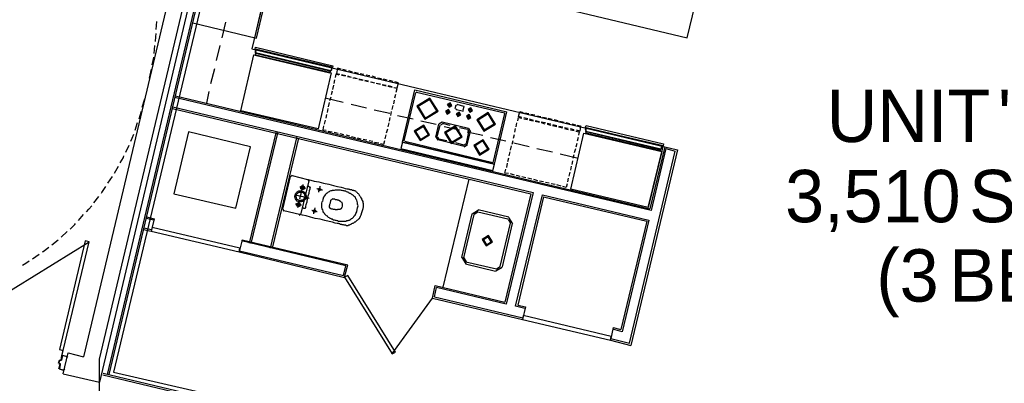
# Model space of a CAD drawing. Header units: feet. Extents: x -79 to 198, y -22 to 181.
# Tile 711 of 982: x 90 to 121, y 127 to 138. Entities that reach past the tile are written whole.
import ezdxf
from ezdxf.enums import TextEntityAlignment as Align

# ---------------------------------------------------------------- set-up
doc = ezdxf.new("R2010")
doc.units = ezdxf.units.FT
for name, color, linetype in [('A-AREA-COMUN', 252, 'CONTINUOUS'), ('A-AREA-UNIDAD', 30, 'CONTINUOUS'), ('A-LINEA', 7, 'CONTINUOUS'), ('A-TEXTO-PDF', 3, 'CONTINUOUS')]:
    doc.layers.add(name, color=color, linetype=linetype)

msp = doc.modelspace()

# ---------------------------------------------------------------- linework, layer by layer
at = {"layer": 'A-AREA-COMUN'}
msp.add_lwpolyline([(92.64, 126.5778), (92.64, 127.5733), (96.768, 144.9422), (90.56, 146.3822), (90.432, 147.5733), (90.72, 148.7289), (87.12, 149.6178), (87.12, 150.5778), (87.76, 153.1733), (87.36, 153.2089), (87.36, 153.9733), (83.648, 153.9733), (83.232, 159.3778), (88.608, 159.7689), (95.328, 159.7689), (101.84, 159.2889), (108.128, 158.3822), (115.968, 156.5689), (123.872, 153.9733)], dxfattribs=at)
at = {"layer": 'A-AREA-UNIDAD'}
msp.add_lwpolyline([(122.848, 148.0889), (115.808, 150.2578), (115.2, 150.2578), (115.168, 150.4178), (111.328, 151.2178), (111.28, 151.3778), (104, 152.7289), (99.072, 153.3689), (92.192, 153.9022), (87.92, 153.9733), (87.92, 152.7289), (87.2, 149.8133), (91.36, 148.8889), (91.52, 148.5333), (92.672, 148.4089), (92.72, 147.2889), (92.512, 146.4889), (94.848, 146.0622), (96.96, 145.4222), (97.088, 143.9822), (93.088, 127.1644), (96.32, 126.4178)], dxfattribs=at)
at = {"layer": 'A-LINEA'}
for p, q in [((96.9333, 145.0044), (92.64, 126.8444)), ((96.9333, 145.0044), (92.64, 126.8444)), ((92.8933, 127.0844), (97.12, 144.8978)), ((97.16, 144.8311), (92.9333, 127.0844)), ((96.1333, 144.5111), (92.1467, 127.6444)), ((96.1333, 144.5111), (92.1467, 127.6444)), ((99.1067, 144.3778), (97.4267, 137.3244)), ((97.52, 137.6711), (98.0933, 140.1244)), ((97.5733, 137.6578), (98.16, 140.0978)), ((94.4267, 137.9244), (94.44, 138.1778)), ((94.4267, 137.9244), (94.44, 138.1778)), ((96.6, 138.1644), (96.48, 137.6711)), ((95.5733, 138.1378), (97.5733, 137.6578)), ((94.36, 137.1778), (94.3867, 137.4311)), ((94.36, 137.1778), (94.3867, 137.4311)), ((96.4267, 137.4311), (96.3067, 136.9511)), ((97.4267, 137.3244), (110.3867, 134.2444)), ((99.88, 136.6178), (97.5467, 137.1778)), ((99.88, 136.6178), (97.5467, 137.1778)), ((97.5467, 137.1378), (99.88, 136.5911)), ((97.5467, 137.1378), (99.88, 136.5911)), ((94.2133, 136.4044), (94.28, 136.6844)), ((94.2133, 136.4044), (94.28, 136.6844)), ((96.2533, 136.6978), (96.1333, 136.2178)), ((100.4, 136.6444), (100.28, 136.6711)), ((100.5867, 136.5911), (100.4667, 136.6311)), ((100.0267, 136.3511), (100, 136.2311)), ((100.08, 136.5511), (100.1867, 136.5244)), ((100.24, 136.5111), (100.3733, 136.4844)), ((100.36, 136.4578), (100.24, 136.4844)), ((100.4267, 136.4711), (100.5467, 136.4311)), ((100.5467, 136.4178), (100.4267, 136.4444)), ((100.7333, 136.3778), (100.6, 136.4044)), ((100.6133, 136.4178), (100.7333, 136.3911)), ((100.7733, 136.5511), (100.6533, 136.5778)), ((100.7867, 136.3778), (100.92, 136.3511)), ((100.9067, 136.3244), (100.7867, 136.3511)), ((100.9467, 136.5111), (100.8267, 136.5378)), ((100.9733, 136.3378), (101.0933, 136.3111)), ((101.0933, 136.2844), (100.9733, 136.3111)), ((101.1333, 136.4711), (101.0133, 136.4978)), ((101.32, 136.4178), (101.2, 136.4578)), ((101.4933, 136.3778), (101.3733, 136.4044)), ((101.68, 136.3378), (101.56, 136.3644)), ((101.8667, 136.2978), (101.7467, 136.3244)), ((99.9467, 135.9911), (99.92, 135.8711)), ((99.9867, 136.1778), (99.96, 136.0444)), ((101.28, 136.2444), (101.1467, 136.2711)), ((101.16, 136.2844), (101.28, 136.2578)), ((101.3333, 136.2444), (101.4667, 136.2178)), ((101.4533, 136.2044), (101.3333, 136.2311)), ((101.52, 136.2044), (101.64, 136.1778)), ((101.64, 136.1511), (101.52, 136.1778)), ((101.8267, 136.1111), (101.6933, 136.1378)), ((101.7067, 136.1644), (101.8267, 136.1378)), ((102.16, 134.3911), (102.5467, 136.0311)), ((102.5467, 136.0311), (105.4267, 135.3378)), ((93.9867, 135.4844), (94.0667, 135.7511)), ((93.9867, 135.4844), (94.0667, 135.7511)), ((109.96, 132.2444), (95.0133, 135.7911)), ((95.0267, 135.8444), (109.92, 132.2978)), ((96.08, 135.9778), (96, 135.6178)), ((99.7333, 135.7778), (100.2933, 135.6444)), ((99.9067, 135.8044), (99.8667, 135.6844)), ((101.88, 135.5911), (101.9067, 135.7111)), ((101.92, 135.7778), (101.9467, 135.8978)), ((102.2133, 134.4311), (102.5733, 135.9511)), ((102.6113, 135.9639), (102.5872, 135.9491)), ((102.6, 135.9644), (105.36, 135.3111)), ((94.9333, 135.4444), (106.1867, 132.7644)), ((94.9467, 135.4978), (106.2533, 132.8044)), ((99.8133, 135.4444), (99.7867, 135.3244)), ((99.8533, 135.6311), (99.8267, 135.4978)), ((100.5467, 135.5778), (101.0267, 135.4711)), ((101.2667, 135.4044), (101.76, 135.2978)), ((101.8267, 135.4178), (101.8667, 135.5378)), ((103.56, 135.3244), (103.5733, 135.3911)), ((103.5867, 135.3244), (103.6, 135.3911)), ((103.6133, 135.5511), (103.6267, 135.6178)), ((103.6267, 135.5378), (103.6267, 135.5378)), ((103.64, 135.5378), (103.6533, 135.6178)), ((103.8133, 135.4444), (103.84, 135.5644)), ((103.8272, 135.4424), (103.842, 135.4183)), ((103.84, 135.4178), (104.04, 135.3778)), ((103.878, 135.5639), (103.8539, 135.5491)), ((103.8667, 135.5778), (104.0667, 135.5244)), ((104.042, 135.365), (104.0661, 135.3798)), ((104.08, 135.4978), (104.0533, 135.3911)), ((104.0928, 135.4998), (104.078, 135.5239)), ((104.2667, 135.3911), (104.28, 135.4578)), ((104.28, 135.3911), (104.3067, 135.4578)), ((104.28, 135.3911), (104.28, 135.3911)), ((93.8933, 135.1244), (93.96, 135.3644)), ((93.8933, 135.1244), (93.96, 135.3644)), ((99.7333, 135.0844), (99.6933, 134.9511)), ((99.7733, 135.2578), (99.7467, 135.1378)), ((101.7467, 135.0444), (101.7733, 135.1644)), ((101.7867, 135.2311), (101.8133, 135.3511)), ((102, 135.2311), (102.4933, 135.1244)), ((103.5733, 135.3244), (103.5733, 135.3244)), ((103.8933, 135.2444), (103.9067, 135.3244)), ((104.2133, 135.1778), (104.2267, 135.2444)), ((105.0133, 133.7778), (105.3733, 135.2844)), ((105.04, 133.6978), (105.4267, 135.3378)), ((105.3728, 135.2865), (105.358, 135.3106)), ((106.0933, 135.1244), (105.96, 135.1511)), ((105.96, 135.1244), (106.08, 135.0978)), ((106, 135.3111), (106.12, 135.2844)), ((106.2667, 135.0711), (106.1467, 135.1111)), ((106.1467, 135.0844), (106.2667, 135.0578)), ((106.1867, 135.2711), (106.3067, 135.2444)), ((106.3733, 135.2178), (106.4933, 135.1911)), ((106.5467, 135.1778), (106.68, 135.1511)), ((106.7333, 135.1378), (106.8533, 135.1111)), ((106.92, 135.0978), (107.04, 135.0711)), ((93.76, 134.7644), (93.84, 135.0044)), ((93.76, 134.7644), (93.84, 135.0044)), ((99.68, 134.8978), (99.6533, 134.7778)), ((99.6533, 134.7778), (99.76, 134.7644)), ((101.6533, 134.6844), (101.6933, 134.8044)), ((101.7067, 134.8711), (101.7333, 134.9911)), ((102.7333, 135.0578), (103.2133, 134.9511)), ((103.2, 134.5511), (103.2933, 134.9511)), ((103.24, 134.5644), (103.3333, 134.9244)), ((103.4, 135.0154), (103.2957, 134.9512)), ((103.4205, 134.9628), (103.3483, 134.9183)), ((104.2267, 134.8178), (103.4, 135.0178)), ((103.6533, 134.9111), (103.4133, 134.9778)), ((103.4667, 134.8844), (103.9467, 134.7778)), ((104.2, 134.7911), (103.9467, 134.8444)), ((104.2517, 134.7039), (104.2072, 134.7762)), ((104.3043, 134.7111), (104.24, 134.8154)), ((105.68, 134.6978), (105.7067, 134.8178)), ((105.72, 134.8711), (105.7467, 134.9911)), ((106.32, 135.0444), (106.4533, 135.0178)), ((106.4533, 135.0311), (106.3333, 135.0578)), ((106.64, 134.9911), (106.5067, 135.0178)), ((106.5067, 135.0044), (106.6267, 134.9644)), ((106.8133, 134.9511), (106.6933, 134.9778)), ((106.6933, 134.9511), (106.8133, 134.9244)), ((106.8667, 134.9111), (107, 134.8844)), ((107, 134.8978), (106.88, 134.9378)), ((107.0533, 134.8711), (107.1733, 134.8444)), ((107.1867, 134.8578), (107.0667, 134.8844)), ((107.0933, 135.0444), (107.2267, 135.0178)), ((107.36, 134.8178), (107.24, 134.8444)), ((107.24, 134.8178), (107.36, 134.7911)), ((107.28, 135.0044), (107.4, 134.9778)), ((107.5467, 134.7778), (107.4267, 134.8044)), ((107.4267, 134.7778), (107.5467, 134.7511)), ((107.4667, 134.9644), (107.5867, 134.9378)), ((107.72, 134.7378), (107.6133, 134.7644)), ((98.1867, 134.7244), (97.3467, 131.2178)), ((98.24, 134.7111), (97.4, 131.2044)), ((98.0133, 131.0578), (98.8533, 134.5644)), ((98.8933, 134.5111), (98.08, 131.0978)), ((98.8933, 134.5111), (98.08, 131.0978)), ((99.8267, 134.7378), (99.9467, 134.7111)), ((100.0133, 134.6978), (100.1333, 134.6711)), ((100.1867, 134.6578), (100.3067, 134.6311)), ((100.3733, 134.6178), (100.4933, 134.5911)), ((100.56, 134.5644), (100.68, 134.5378)), ((100.7333, 134.5244), (100.8533, 134.4978)), ((100.92, 134.4844), (101.04, 134.4578)), ((101.1067, 134.4444), (101.2267, 134.4178)), ((101.6133, 134.4978), (101.64, 134.6178)), ((103.2023, 134.5512), (103.2666, 134.4468)), ((103.255, 134.5583), (103.2995, 134.4861)), ((104.0933, 134.2578), (103.2667, 134.4578)), ((103.5467, 134.4311), (103.2933, 134.4844)), ((104.16, 134.3511), (104.24, 134.7111)), ((104.1867, 134.3111), (104.2933, 134.7244)), ((104.1867, 134.7111), (104.68, 134.6044)), ((104.92, 134.5378), (105.4, 134.4311)), ((105.6, 134.3244), (105.6267, 134.4444)), ((105.64, 134.5111), (105.6667, 134.6311)), ((107.6667, 134.5378), (107.64, 134.4178)), ((110.2533, 134.1511), (107.92, 134.7111)), ((110.2533, 134.1511), (107.92, 134.7111)), ((107.92, 134.6844), (110.24, 134.1244)), ((107.92, 134.6844), (110.24, 134.1244)), ((93.4667, 134.0711), (93.5733, 134.2978)), ((93.4667, 134.0711), (93.5733, 134.2978)), ((101.28, 134.3911), (101.4133, 134.3644)), ((102.16, 134.3911), (105.04, 133.6978)), ((102.2267, 134.4178), (104.9867, 133.7511)), ((102.2272, 134.4291), (102.242, 134.405)), ((104.08, 134.2978), (103.8267, 134.3644)), ((104.0861, 134.2994), (104.1584, 134.3439)), ((104.0933, 134.2468), (104.1977, 134.3111)), ((105.5467, 134.1378), (105.5733, 134.2711)), ((105.6533, 134.3644), (106.1333, 134.2578)), ((106.3733, 134.1911), (106.8667, 134.0844)), ((107.5867, 134.1778), (107.5467, 134.0578)), ((107.6267, 134.3511), (107.6, 134.2311)), ((110.7867, 134.1511), (109.32, 128.0044)), ((109.8667, 132.3378), (110.3333, 134.2578)), ((110.3867, 134.2444), (109.92, 132.2978)), ((110.4267, 134.1911), (109.96, 132.2444)), ((110.3867, 134.2444), (110.7867, 134.1511)), ((110.4267, 134.1911), (110.72, 134.1111)), ((105.4667, 133.7778), (105.4933, 133.8978)), ((105.5067, 133.9644), (105.5333, 134.0844)), ((107.1067, 134.0178), (107.6667, 133.8844)), ((107.5333, 133.9911), (107.5067, 133.8711)), ((109.28, 128.0711), (110.72, 134.1111)), ((93.12, 133.4178), (93.24, 133.6311)), ((93.12, 133.4178), (93.24, 133.6311)), ((104.9887, 133.7517), (105.0128, 133.7665)), ((105.4267, 133.5911), (105.4533, 133.7244)), ((107.4533, 133.6311), (107.4267, 133.5111)), ((107.4933, 133.8044), (107.4667, 133.6844)), ((92.9067, 133.0978), (93.0533, 133.3111)), ((92.9067, 133.0978), (93.0533, 133.3111)), ((98.4, 132.2844), (98.64, 133.3111)), ((98.6975, 133.3365), (98.6413, 133.3019)), ((98.6933, 133.3378), (99.1733, 133.2178)), ((99.2254, 133.1603), (99.1908, 133.2165)), ((104.24, 133.2311), (103.4267, 129.8311)), ((105.6667, 133.3511), (105.5467, 133.3911)), ((105.8533, 133.3111), (105.7333, 133.3378)), ((106.0267, 133.2711), (105.9067, 133.2978)), ((106.2133, 133.2311), (106.0933, 133.2578)), ((106.4, 133.1778), (106.28, 133.2178)), ((107.36, 133.2578), (107.3333, 133.1378)), ((107.4133, 133.4444), (107.3733, 133.3244)), ((99.2133, 133.1778), (98.96, 132.1511)), ((106.5867, 133.1378), (106.4533, 133.1644)), ((106.76, 133.0978), (106.64, 133.1244)), ((106.9467, 133.0578), (106.8267, 133.0844)), ((107.1333, 133.0044), (107, 133.0444)), ((107.2933, 132.9644), (107.1867, 132.9911)), ((107.32, 133.0844), (107.2933, 132.9644)), ((92.4667, 132.4844), (92.6267, 132.6844)), ((92.4667, 132.4844), (92.6267, 132.6844)), ((94.9733, 132.7644), (96.92, 132.3111)), ((106.1867, 132.7644), (105.3733, 129.3644)), ((106.1867, 132.7644), (105.3733, 129.3644)), ((106.2533, 132.8044), (105.4133, 129.2978)), ((105.7067, 129.2311), (106.5467, 132.7378)), ((106.5867, 132.6711), (105.7733, 129.2711)), ((106.5467, 132.7378), (109.8933, 131.9378)), ((106.5867, 132.6711), (109.8267, 131.9111)), ((91.9867, 131.9244), (92.1467, 132.1111)), ((91.9867, 131.9244), (92.1467, 132.1111)), ((94.3467, 131.9378), (94.1067, 131.9911)), ((94.12, 132.0444), (94.36, 131.9778)), ((94.36, 131.9778), (94.2667, 131.5911)), ((98.4013, 132.2752), (98.4359, 132.219)), ((98.92, 132.1111), (98.4267, 132.2311)), ((98.9159, 132.099), (98.9721, 132.1337)), ((104.3333, 132.1378), (104.0133, 130.7644)), ((104.4, 132.1111), (104.0667, 130.7511)), ((104.5385, 132.2533), (104.3378, 132.1297)), ((104.5231, 132.1884), (104.4027, 132.1142)), ((105.4667, 131.9644), (104.52, 132.1911)), ((105.4933, 132.0311), (104.5333, 132.2578)), ((105.6222, 131.8259), (105.4985, 132.0266)), ((94.04, 131.6978), (94.28, 131.6444)), ((105.2267, 130.4844), (105.5467, 131.8444)), ((105.2933, 130.4711), (105.6133, 131.8311)), ((105.5573, 131.8413), (105.4831, 131.9617)), ((109.8267, 131.9111), (109.0133, 128.4978)), ((109.8933, 131.9378), (109.0533, 128.4311)), ((91.44, 131.4044), (91.6267, 131.5778)), ((91.44, 131.4044), (91.6267, 131.5778)), ((94.0267, 131.6444), (94.2667, 131.5911)), ((92.3191, 131.2438), (88.1073, 128.6435)), ((92.3191, 131.2438), (88.1073, 128.6435)), ((91.1467, 131.1644), (91.3467, 131.3244)), ((91.1467, 131.1644), (91.3467, 131.3244)), ((97.12, 131.3244), (97.0267, 130.9378)), ((100.3733, 130.4978), (97.1067, 131.2844)), ((97.12, 131.3244), (100.44, 130.5378)), ((90.5467, 130.7244), (90.7467, 130.8711)), ((90.5467, 130.7244), (90.7467, 130.8711)), ((97.0267, 130.9378), (100.3333, 130.1378)), ((97.04, 130.9778), (100.3067, 130.2044)), ((104.0178, 130.7697), (104.1415, 130.569)), ((104.0827, 130.7542), (104.1569, 130.6338)), ((100.3067, 130.2044), (100.3733, 130.4978)), ((100.3333, 130.1511), (100.44, 130.5378)), ((104.1333, 130.5644), (105.08, 130.3378)), ((104.1467, 130.6311), (105.1067, 130.4044)), ((105.0881, 130.3423), (105.2888, 130.4659)), ((105.1035, 130.4072), (105.224, 130.4813)), ((103.0933, 129.4844), (103.1867, 129.8844)), ((103.16, 129.5244), (103.2267, 129.8178)), ((103.1867, 129.8844), (105.3733, 129.3644)), ((105.4133, 129.2978), (103.2267, 129.8178)), ((103.16, 129.5244), (105.9333, 128.8711)), ((101.8259, 127.732), (103.0965, 129.4893)), ((103.0933, 129.4844), (105.92, 128.8178)), ((106, 129.1644), (105.7067, 129.2311)), ((105.7733, 129.2711), (106.0133, 129.2178)), ((106.0133, 129.2178), (105.92, 128.8178)), ((108.7733, 128.5644), (108.68, 128.1644)), ((109.0533, 128.4311), (108.76, 128.5111)), ((108.7733, 128.5644), (109.0133, 128.4978)), ((108.68, 128.1644), (109.32, 128.0044)), ((108.6933, 128.2178), (109.28, 128.0711)), ((91.44, 127.5378), (91.4667, 127.6844)), ((91.44, 127.5378), (91.4667, 127.6844)), ((91.4667, 127.6844), (91.5067, 127.8444)), ((91.4667, 127.6844), (91.5067, 127.8444)), ((91.48, 127.6978), (91.6267, 127.6578)), ((91.48, 127.6978), (91.6267, 127.6578)), ((91.48, 127.6844), (91.48, 127.6844)), ((91.48, 127.6844), (91.48, 127.6844)), ((91.5067, 127.1111), (91.6667, 127.7644)), ((91.5067, 127.1111), (91.6667, 127.7644)), ((91.6667, 127.7644), (92.1467, 127.6444)), ((91.6667, 127.7644), (92.1467, 127.6444)), ((91.3733, 127.4444), (91.3733, 127.4444)), ((91.3733, 127.4444), (91.3733, 127.4444)), ((91.3733, 127.2711), (91.4133, 127.4044)), ((91.3733, 127.2711), (91.4133, 127.4044)), ((91.4, 127.5378), (91.4267, 127.5378)), ((91.4, 127.5378), (91.4267, 127.5378)), ((91.4261, 127.4065), (91.4113, 127.4306)), ((91.4261, 127.4065), (91.4113, 127.4306)), ((91.4267, 127.5511), (91.4267, 127.5511)), ((91.4267, 127.5511), (91.4267, 127.5511)), ((91.4287, 127.525), (91.4528, 127.5398)), ((91.4287, 127.525), (91.4528, 127.5398)), ((91.6267, 127.6444), (91.6267, 127.6444)), ((91.6267, 127.6444), (91.6267, 127.6444)), ((91.3867, 127.2711), (91.3867, 127.2711)), ((91.3867, 127.2711), (91.3867, 127.2711)), ((91.52, 127.2178), (91.3867, 127.2578)), ((91.52, 127.2178), (91.3867, 127.2578)), ((91.5067, 127.1111), (92.64, 126.8444)), ((91.5067, 127.1111), (92.64, 126.8444)), ((91.52, 127.2311), (91.52, 127.2311)), ((91.52, 127.2311), (91.52, 127.2311)), ((96.4267, 126.1911), (92.7467, 127.0711)), ((96.44, 126.2444), (92.76, 127.1244))]:
    msp.add_line(p, q, dxfattribs=at)
for points in [[(101.64, 139.9244), (111.0933, 137.6711), (111.8533, 140.8311)], [(94.4, 137.5511), (94.4133, 137.6978), (94.4267, 137.8044)], [(94.4, 137.5511), (94.4133, 137.6978), (94.4267, 137.8044)], [(99.9733, 136.7911), (99.96, 136.7378), (97.5333, 137.3111), (97.5467, 137.3778), (99.9733, 136.7911)], [(99.9733, 136.7911), (99.96, 136.7378), (97.5333, 137.3111), (97.5467, 137.3778), (99.9733, 136.7911)], [(97.5467, 137.3111), (97.5333, 137.2311), (97.5467, 137.2044), (97.5467, 137.1911), (97.5467, 137.1778), (97.5333, 137.1644), (97.5467, 137.1378), (97.5333, 137.1378), (97.5333, 137.1244), (99.88, 136.5644), (99.88, 136.5778), (99.88, 136.5911), (99.8933, 136.6044), (99.88, 136.6178), (99.9067, 136.6311), (99.9067, 136.6444), (99.9333, 136.6578), (99.9467, 136.7378), (97.5467, 137.3111)], [(97.5467, 137.3111), (97.5333, 137.2311), (97.5467, 137.2044), (97.5467, 137.1911), (97.5467, 137.1778), (97.5333, 137.1644), (97.5467, 137.1378), (97.5333, 137.1378), (97.5333, 137.1244), (99.88, 136.5644), (99.88, 136.5778), (99.88, 136.5911), (99.8933, 136.6044), (99.88, 136.6178), (99.9067, 136.6311), (99.9067, 136.6444), (99.9333, 136.6578), (99.9467, 136.7378), (97.5467, 137.3111)], [(99.9333, 136.7511), (99.9067, 136.6311), (97.5467, 137.1911), (97.5733, 137.3111), (99.9333, 136.7511)], [(99.9333, 136.7511), (99.9067, 136.6311), (97.5467, 137.1911), (97.5733, 137.3111), (99.9333, 136.7511)], [(94.2933, 136.8178), (94.3467, 137.0444), (94.3467, 137.0578)], [(94.2933, 136.8178), (94.3467, 137.0444), (94.3467, 137.0578)], [(97.4933, 137.1378), (99.92, 136.5644), (99.5067, 134.8044), (97.08, 135.3778), (97.4933, 137.1378)], [(100.2267, 136.6844), (100.12, 136.7111), (100.08, 136.5511)], [(100.1733, 136.4978), (100.0667, 136.5244), (100.04, 136.4178)], [(101.96, 135.9644), (101.9867, 136.0711), (101.88, 136.0978)], [(101.8933, 136.1111), (101.9867, 136.0978), (102.0267, 136.2578), (101.92, 136.2844)], [(102.6092, 135.5164), (102.8614, 135.107), (103.2708, 135.3592), (103.0186, 135.7686), (102.6092, 135.5164)], [(102.6481, 135.5071), (102.8706, 135.1459), (103.2319, 135.3684), (103.0094, 135.7296), (102.6481, 135.5071)], [(103.5087, 135.3614), (103.563, 135.2731), (103.6513, 135.3275), (103.597, 135.4158), (103.5087, 135.3614)], [(103.5346, 135.3552), (103.5692, 135.299), (103.6254, 135.3337), (103.5908, 135.3898), (103.5346, 135.3552)], [(103.562, 135.5747), (103.6164, 135.4864), (103.7047, 135.5408), (103.6503, 135.6291), (103.562, 135.5747)], [(103.5879, 135.5686), (103.6225, 135.5124), (103.6787, 135.547), (103.6441, 135.6032), (103.5879, 135.5686)], [(104.2153, 135.4147), (104.2697, 135.3264), (104.358, 135.3808), (104.3036, 135.4691), (104.2153, 135.4147)], [(104.2413, 135.4086), (104.2759, 135.3524), (104.3321, 135.387), (104.2975, 135.4432), (104.2413, 135.4086)], [(103.842, 135.2814), (103.8964, 135.1931), (103.9847, 135.2475), (103.9303, 135.3358), (103.842, 135.2814)], [(103.8679, 135.2752), (103.9025, 135.219), (103.9587, 135.2537), (103.9241, 135.3098), (103.8679, 135.2752)], [(103.9067, 135.2444), (103.9067, 135.2444), (103.9333, 135.3111)], [(104.162, 135.2014), (104.2164, 135.1131), (104.3047, 135.1675), (104.2503, 135.2558), (104.162, 135.2014)], [(104.1879, 135.1952), (104.2225, 135.139), (104.2787, 135.1737), (104.2441, 135.2298), (104.1879, 135.1952)], [(104.2267, 135.1644), (104.2267, 135.1644), (104.2533, 135.2444)], [(104.4881, 135.0938), (104.7106, 134.7326), (105.0719, 134.9551), (104.8494, 135.3163), (104.4881, 135.0938)], [(104.527, 135.0846), (104.7199, 134.7715), (105.033, 134.9643), (104.8401, 135.2774), (104.527, 135.0846)], [(105.7733, 135.0578), (105.8, 135.1644), (105.9067, 135.1378)], [(105.9067, 135.1644), (105.8, 135.1911), (105.84, 135.3511), (105.9467, 135.3244)], [(102.5267, 134.7348), (102.7096, 134.4378), (103.0066, 134.6207), (102.8237, 134.9178), (102.5267, 134.7348)], [(102.5656, 134.7256), (102.7189, 134.4767), (102.9677, 134.63), (102.8145, 134.8788), (102.5656, 134.7256)], [(103.4744, 134.6907), (103.687, 134.3455), (104.0322, 134.5582), (103.8196, 134.9033), (103.4744, 134.6907)], [(103.5134, 134.6815), (103.6963, 134.3845), (103.9933, 134.5674), (103.8104, 134.8644), (103.5134, 134.6815)], [(107.64, 134.9244), (107.7467, 134.8978), (107.72, 134.7378)], [(110.3467, 134.3378), (110.3333, 134.2711), (107.8933, 134.8444), (107.92, 134.9111), (110.3467, 134.3378)], [(110.3467, 134.3378), (110.3333, 134.2711), (107.8933, 134.8444), (107.92, 134.9111), (110.3467, 134.3378)], [(107.92, 134.8444), (107.8933, 134.7644), (107.9067, 134.7511), (107.9067, 134.7244), (107.92, 134.7111), (107.9067, 134.6978), (107.92, 134.6844), (107.9067, 134.6711), (107.8933, 134.6711), (110.2533, 134.1111), (110.24, 134.1244), (110.2533, 134.1378), (110.2533, 134.1511), (110.2667, 134.1644), (110.28, 134.1911), (110.2933, 134.1911), (110.3067, 134.2711), (107.92, 134.8444)], [(107.92, 134.8444), (107.8933, 134.7644), (107.9067, 134.7511), (107.9067, 134.7244), (107.92, 134.7111), (107.9067, 134.6978), (107.92, 134.6844), (107.9067, 134.6711), (107.8933, 134.6711), (110.2533, 134.1111), (110.24, 134.1244), (110.2533, 134.1378), (110.2533, 134.1511), (110.2667, 134.1644), (110.28, 134.1911), (110.2933, 134.1911), (110.3067, 134.2711), (107.92, 134.8444)], [(110.2933, 134.2844), (110.2667, 134.1644), (107.9067, 134.7244), (107.9333, 134.8444), (110.2933, 134.2844)], [(110.2933, 134.2844), (110.2667, 134.1644), (107.9067, 134.7244), (107.9333, 134.8444), (110.2933, 134.2844)], [(93.6267, 134.4178), (93.6667, 134.5111), (93.72, 134.6444)], [(93.6267, 134.4178), (93.6667, 134.5111), (93.72, 134.6444)], [(96.92, 132.3111), (97.3867, 134.2444), (95.44, 134.7111), (94.9733, 132.7644)], [(101.4667, 134.3511), (101.5733, 134.3244), (101.6, 134.4444)], [(104.3934, 134.2815), (104.5763, 133.9845), (104.8733, 134.1674), (104.6904, 134.4644), (104.3934, 134.2815)], [(107.8533, 134.6711), (110.2933, 134.0978), (109.8667, 132.3378), (107.44, 132.9111), (107.8533, 134.6711)], [(107.6, 134.7378), (107.7067, 134.7111), (107.68, 134.6044)], [(102.1067, 134.1911), (104.9867, 133.4978), (105.04, 133.6978), (102.16, 134.3911), (102.1067, 134.1911)], [(104.4323, 134.2722), (104.5855, 134.0234), (104.8344, 134.1767), (104.6811, 134.4255), (104.4323, 134.2722)], [(93.2933, 133.7378), (93.4, 133.9111), (93.4133, 133.9644)], [(93.2933, 133.7378), (93.4, 133.9111), (93.4133, 133.9644)], [(105.48, 133.4044), (105.3733, 133.4178), (105.4, 133.5378)], [(99.1733, 133.2178), (99.2, 133.2178), (99.28, 133.1911), (99.3867, 133.1644), (99.5333, 133.1378), (99.68, 133.0978), (99.84, 133.0711), (99.9867, 133.0311), (100.12, 132.9911), (100.2267, 132.9778), (100.3067, 132.9511), (100.36, 132.9378), (100.4133, 132.9244), (100.44, 132.9244), (100.4533, 132.9244), (100.4667, 132.9111), (100.48, 132.9111), (100.4933, 132.9111), (100.5067, 132.9111), (100.5067, 132.8978), (100.5333, 132.8978), (100.5467, 132.8978), (100.56, 132.8978), (100.5733, 132.8844), (100.5867, 132.8844), (100.6, 132.8844), (100.6133, 132.8844), (100.6267, 132.8711), (100.64, 132.8711), (100.6533, 132.8711), (100.6667, 132.8578), (100.68, 132.8578), (100.6933, 132.8444), (100.7067, 132.8311), (100.72, 132.8178), (100.7333, 132.8044), (100.7467, 132.7911), (100.76, 132.7778), (100.7733, 132.7644), (100.7867, 132.7511), (100.8, 132.7378), (100.8, 132.7244), (100.8133, 132.6978), (100.8267, 132.6844), (100.84, 132.6711), (100.8533, 132.6444), (100.8667, 132.6311), (100.8667, 132.6044), (100.88, 132.5778), (100.8933, 132.5511), (100.9067, 132.5244), (100.9067, 132.4978), (100.92, 132.4578), (100.92, 132.4178), (100.92, 132.3644), (100.9067, 132.2978), (100.8933, 132.2311), (100.8667, 132.1644), (100.8533, 132.0978), (100.8267, 132.0578), (100.8133, 132.0178), (100.7867, 131.9778), (100.7733, 131.9644), (100.7467, 131.9378), (100.72, 131.9244), (100.7067, 131.9111), (100.68, 131.8844), (100.6667, 131.8711), (100.6533, 131.8711), (100.6267, 131.8578), (100.6133, 131.8444), (100.6, 131.8311), (100.5733, 131.8311), (100.56, 131.8178), (100.5467, 131.8044), (100.52, 131.8044), (100.5067, 131.7911), (100.4933, 131.7778), (100.48, 131.7778), (100.4667, 131.7778), (100.44, 131.7644), (100.4267, 131.7644), (100.4133, 131.7644), (100.4, 131.7644), (100.3867, 131.7644), (100.3733, 131.7778), (100.36, 131.7778), (100.3333, 131.7778), (100.32, 131.7778), (100.3067, 131.7911), (100.2933, 131.7911), (100.28, 131.7911), (100.2667, 131.7911), (100.2533, 131.8044), (100.24, 131.8044), (100.2267, 131.8044), (100.2133, 131.8044), (100.2, 131.8044), (100.1867, 131.8178), (100.1733, 131.8178), (100.1467, 131.8311), (100.1067, 131.8311), (100.04, 131.8444), (99.96, 131.8711), (99.8533, 131.8978), (99.72, 131.9244), (99.5733, 131.9644), (99.4133, 131.9911), (99.2667, 132.0311), (99.1333, 132.0711), (99.0133, 132.0978), (98.9467, 132.1111), (98.92, 132.1111)], [(92.7067, 132.7911), (92.72, 132.8044), (92.84, 132.9911)], [(92.7067, 132.7911), (92.72, 132.8044), (92.84, 132.9911)], [(99.1067, 132.9378), (99.0933, 132.9378), (99.0667, 132.9511), (99.04, 132.9511), (99, 132.9644), (98.9733, 132.9644), (98.9467, 132.9778), (98.9333, 132.9778)], [(99.08, 132.9378), (99.0667, 132.9378), (99.0667, 132.9244), (99.0667, 132.9111), (99.0533, 132.9111), (99.04, 132.8978), (99.0267, 132.8978), (99.0133, 132.8978), (99, 132.8978), (98.9867, 132.9111), (98.9733, 132.9111), (98.9733, 132.9244), (98.96, 132.9244), (98.96, 132.9378), (98.96, 132.9511), (98.96, 132.9644), (98.96, 132.9778), (98.9733, 132.9911), (98.9733, 133.0044), (98.9867, 133.0044), (99, 133.0178), (99.0133, 133.0178), (99.0267, 133.0178), (99.04, 133.0178), (99.0533, 133.0044), (99.0667, 132.9911), (99.0667, 132.9778), (99.08, 132.9778), (99.08, 132.9644), (99.08, 132.9511), (99.08, 132.9378)], [(98.9867, 132.8311), (98.9867, 132.8578), (99, 132.8844), (99.0133, 132.9244), (99.0133, 132.9644), (99.0267, 132.9911), (99.0267, 133.0311), (99.04, 133.0444), (99.04, 133.0578)], [(99.0533, 132.9511), (99.04, 132.9378), (99.0267, 132.9244), (99.0133, 132.9244), (99, 132.9244), (99, 132.9378), (98.9867, 132.9378), (98.9867, 132.9511), (98.9867, 132.9644), (98.9867, 132.9778), (99, 132.9778), (99, 132.9911), (99.0133, 132.9911), (99.0267, 132.9911), (99.04, 132.9778), (99.0533, 132.9644), (99.0533, 132.9511)], [(99.0133, 132.3244), (99.04, 132.3244), (99.0533, 132.3111), (99.0667, 132.3111), (99.08, 132.3111), (99.0933, 132.3111), (99.1067, 132.3111), (99.1067, 132.3244), (99.12, 132.3378), (99.12, 132.3644), (99.1333, 132.4311), (99.16, 132.5111), (99.1733, 132.6044), (99.2, 132.6978), (99.2267, 132.7911), (99.24, 132.8711), (99.2533, 132.9244), (99.2533, 132.9511), (99.2667, 132.9511), (99.2667, 132.9644), (99.2533, 132.9644), (99.2533, 132.9778), (99.24, 132.9778), (99.2267, 132.9778), (99.2133, 132.9911), (99.2, 132.9911), (99.1867, 132.9911), (99.1733, 132.9911), (99.1733, 133.0044)], [(99.64, 132.8844), (99.6267, 132.8844), (99.6, 132.8978), (99.5733, 132.8978), (99.5333, 132.9111), (99.5067, 132.9111), (99.48, 132.9244), (99.4667, 132.9244)], [(99.5867, 132.8978), (99.5867, 132.8844), (99.5733, 132.8844), (99.5733, 132.8711), (99.56, 132.8711), (99.5467, 132.8711), (99.5333, 132.8711), (99.5333, 132.8844), (99.52, 132.8844), (99.52, 132.8978), (99.52, 132.9111), (99.52, 132.9244), (99.5333, 132.9378), (99.5467, 132.9378), (99.56, 132.9378), (99.5733, 132.9378), (99.5733, 132.9244), (99.5867, 132.9244), (99.5867, 132.9111), (99.5867, 132.8978)], [(99.5333, 132.8178), (99.5333, 132.8311), (99.5333, 132.8444), (99.5467, 132.8711), (99.5467, 132.8978), (99.56, 132.9244), (99.56, 132.9511), (99.5733, 132.9778), (99.5733, 132.9911), (99.5733, 133.0044)], [(99.12, 132.6444), (99.12, 132.6178), (99.1067, 132.5911), (99.08, 132.5644), (99.0533, 132.5511), (99.04, 132.5244), (99, 132.5244), (98.9733, 132.5111), (98.9467, 132.5111), (98.92, 132.5111), (98.88, 132.5244), (98.8533, 132.5378), (98.8267, 132.5644), (98.8133, 132.5778), (98.8, 132.6044), (98.7867, 132.6311), (98.7733, 132.6711), (98.7733, 132.6978), (98.7867, 132.7244), (98.8, 132.7644), (98.8133, 132.7911), (98.8267, 132.8044), (98.8533, 132.8311), (98.88, 132.8444), (98.9067, 132.8578), (98.9333, 132.8578), (98.96, 132.8578), (99, 132.8578), (99.0267, 132.8444), (99.0533, 132.8311), (99.08, 132.8178), (99.0933, 132.7911), (99.1067, 132.7644), (99.12, 132.7378), (99.1333, 132.7111), (99.1333, 132.6711), (99.12, 132.6444)], [(99.2267, 132.6178), (99.2133, 132.6311), (99.1733, 132.6311), (99.1067, 132.6444), (99.04, 132.6711), (98.96, 132.6844), (98.8933, 132.6978), (98.8267, 132.7111), (98.7867, 132.7244), (98.7733, 132.7244)], [(99.08, 132.6578), (99.08, 132.6311), (99.0667, 132.6178), (99.0533, 132.5911), (99.04, 132.5778), (99.0133, 132.5644), (98.9867, 132.5644), (98.9733, 132.5511), (98.9467, 132.5511), (98.92, 132.5511), (98.8933, 132.5644), (98.88, 132.5778), (98.8533, 132.5911), (98.84, 132.6044), (98.8267, 132.6311), (98.8267, 132.6444), (98.8133, 132.6711), (98.8133, 132.6978), (98.8267, 132.7244), (98.8267, 132.7378), (98.84, 132.7644), (98.8533, 132.7778), (98.8667, 132.7911), (98.8933, 132.8044), (98.92, 132.8178), (98.9333, 132.8178), (98.96, 132.8178), (98.9867, 132.8178), (99.0133, 132.8178), (99.0267, 132.8044), (99.0533, 132.7911), (99.0667, 132.7644), (99.08, 132.7511), (99.08, 132.7244), (99.0933, 132.7111), (99.0933, 132.6844), (99.08, 132.6578)], [(98.9333, 132.6044), (98.9333, 132.6178), (98.9467, 132.6311), (98.9467, 132.6578), (98.9467, 132.6844), (98.96, 132.7111), (98.96, 132.7378), (98.9733, 132.7644), (98.9733, 132.7778), (98.9733, 132.7911)], [(99.6267, 132.5244), (99.6133, 132.4578), (99.6133, 132.3911), (99.6133, 132.3378), (99.6267, 132.2978), (99.64, 132.2578), (99.6533, 132.2178), (99.6667, 132.1911), (99.6933, 132.1644), (99.7067, 132.1378), (99.7333, 132.1111), (99.7467, 132.0978), (99.76, 132.0844), (99.7867, 132.0711), (99.8, 132.0578), (99.8133, 132.0444), (99.8267, 132.0311), (99.8533, 132.0178), (99.8667, 132.0178), (99.88, 132.0044), (99.9067, 131.9911), (99.92, 131.9778), (99.9467, 131.9778), (99.96, 131.9644), (99.9867, 131.9511), (100.0133, 131.9511), (100.04, 131.9378), (100.0667, 131.9378), (100.0933, 131.9244), (100.12, 131.9244), (100.1467, 131.9111), (100.1733, 131.9111), (100.2, 131.9111), (100.2267, 131.9111), (100.2533, 131.9111), (100.28, 131.9111), (100.2933, 131.9111), (100.32, 131.9111), (100.3333, 131.9111), (100.36, 131.9111), (100.3733, 131.9111), (100.3867, 131.9111), (100.4133, 131.9244), (100.4267, 131.9244), (100.4533, 131.9244), (100.4667, 131.9378), (100.4933, 131.9378), (100.5067, 131.9511), (100.5333, 131.9644), (100.56, 131.9911), (100.5867, 132.0044), (100.6133, 132.0311), (100.64, 132.0711), (100.6667, 132.0978), (100.6933, 132.1511), (100.72, 132.2044), (100.7333, 132.2711), (100.7467, 132.3244), (100.76, 132.3911), (100.7467, 132.4444), (100.7467, 132.4844), (100.7333, 132.5244), (100.72, 132.5644), (100.7067, 132.5911), (100.6933, 132.6178), (100.68, 132.6444), (100.6667, 132.6711), (100.64, 132.6844), (100.6267, 132.6978), (100.6133, 132.7111), (100.6, 132.7244), (100.5867, 132.7378), (100.5733, 132.7378), (100.56, 132.7511), (100.5333, 132.7644), (100.52, 132.7778), (100.5067, 132.7778), (100.48, 132.7911), (100.4667, 132.8044), (100.44, 132.8178), (100.4267, 132.8178), (100.4, 132.8311), (100.3733, 132.8444), (100.3467, 132.8444), (100.32, 132.8578), (100.2933, 132.8578), (100.2667, 132.8711), (100.24, 132.8711), (100.2133, 132.8844), (100.1867, 132.8844), (100.16, 132.8844), (100.1333, 132.8844), (100.12, 132.8844), (100.0933, 132.8844), (100.08, 132.8844), (100.0533, 132.8844), (100.04, 132.8844), (100.0133, 132.8711), (99.9867, 132.8711), (99.9733, 132.8711), (99.9467, 132.8711), (99.9333, 132.8578), (99.9067, 132.8578), (99.88, 132.8444), (99.8533, 132.8311), (99.8267, 132.8178), (99.7867, 132.7911), (99.76, 132.7644), (99.7333, 132.7378), (99.7067, 132.6978), (99.68, 132.6578), (99.6533, 132.5911), (99.64, 132.5244)], [(99.9067, 132.5644), (99.92, 132.5778), (99.9333, 132.5911), (99.9467, 132.6044), (99.96, 132.6044), (99.9733, 132.6178), (99.9733, 132.6044), (99.9867, 132.6044), (100, 132.6044), (100.0133, 132.6044), (100.0267, 132.6044), (100.04, 132.5911), (100.0533, 132.5911), (100.08, 132.5911), (100.0933, 132.5911), (100.1067, 132.5778), (100.12, 132.5778), (100.1333, 132.5778), (100.1467, 132.5644), (100.16, 132.5644), (100.1733, 132.5511), (100.1867, 132.5511), (100.1867, 132.5378), (100.2, 132.5378), (100.2133, 132.5244), (100.2267, 132.5111), (100.24, 132.5111), (100.2533, 132.4978), (100.2533, 132.4844), (100.2667, 132.4578), (100.2667, 132.4444), (100.2667, 132.4178), (100.2667, 132.3778), (100.2533, 132.3378), (100.24, 132.3244), (100.2267, 132.2978), (100.2133, 132.2844), (100.2, 132.2844), (100.1867, 132.2711), (100.1733, 132.2711), (100.16, 132.2711), (100.1467, 132.2711), (100.1333, 132.2711), (100.12, 132.2711), (100.1067, 132.2578), (100.0933, 132.2578), (100.08, 132.2578), (100.0667, 132.2578), (100.0533, 132.2578), (100.04, 132.2711), (100.0267, 132.2711), (100.0133, 132.2711), (100, 132.2711), (99.9867, 132.2711), (99.9733, 132.2844), (99.96, 132.2844), (99.9467, 132.2844), (99.9333, 132.2844), (99.92, 132.2978), (99.9067, 132.2978), (99.8933, 132.2978), (99.8933, 132.3111), (99.88, 132.3111), (99.88, 132.3244), (99.8667, 132.3378), (99.8667, 132.3511), (99.8667, 132.3644), (99.8667, 132.3778), (99.8667, 132.3911), (99.88, 132.4178), (99.88, 132.4444), (99.8933, 132.4844), (99.8933, 132.5111), (99.9067, 132.5378), (99.9067, 132.5644)], [(92.24, 132.2044), (92.3067, 132.2844), (92.4, 132.3911)], [(92.24, 132.2044), (92.3067, 132.2844), (92.4, 132.3911)], [(98.9867, 132.4044), (98.9733, 132.4044), (98.96, 132.4044), (98.9333, 132.4044), (98.9067, 132.4178), (98.88, 132.4311), (98.8533, 132.4311), (98.8267, 132.4311), (98.8133, 132.4444), (98.8, 132.4444)], [(98.9467, 132.4044), (98.9333, 132.3911), (98.9333, 132.3778), (98.92, 132.3778), (98.92, 132.3644), (98.9067, 132.3644), (98.8933, 132.3644), (98.88, 132.3644), (98.8667, 132.3644), (98.8533, 132.3778), (98.84, 132.3911), (98.8267, 132.4044), (98.8267, 132.4178), (98.8267, 132.4311), (98.84, 132.4444), (98.84, 132.4578), (98.8533, 132.4578), (98.8533, 132.4711), (98.8667, 132.4711), (98.8667, 132.4844), (98.88, 132.4844), (98.8933, 132.4844), (98.9067, 132.4844), (98.92, 132.4711), (98.9333, 132.4711), (98.9333, 132.4578), (98.9467, 132.4444), (98.9467, 132.4311), (98.9467, 132.4178), (98.9467, 132.4044)], [(98.92, 132.4178), (98.92, 132.4044), (98.9067, 132.4044), (98.9067, 132.3911), (98.8933, 132.3911), (98.88, 132.3911), (98.8667, 132.3911), (98.8667, 132.4044), (98.8667, 132.4178), (98.8533, 132.4178), (98.8533, 132.4311), (98.8667, 132.4311), (98.8667, 132.4444), (98.88, 132.4444), (98.88, 132.4578), (98.8933, 132.4578), (98.9067, 132.4444), (98.92, 132.4444), (98.92, 132.4311), (98.92, 132.4178)], [(98.8667, 132.3378), (98.88, 132.3644), (98.88, 132.3911), (98.8933, 132.4311), (98.8933, 132.4711), (98.9067, 132.4978), (98.92, 132.5244), (98.92, 132.5511), (98.92, 132.5644)], [(99.3733, 132.1378), (99.3733, 132.1511), (99.3733, 132.1644), (99.3733, 132.1911), (99.3867, 132.2178), (99.4, 132.2444), (99.4, 132.2711), (99.4, 132.2978), (99.4133, 132.3111), (99.4133, 132.3244)], [(99.48, 132.2044), (99.4667, 132.2044), (99.44, 132.2178), (99.4133, 132.2178), (99.3733, 132.2311), (99.3467, 132.2311), (99.32, 132.2444), (99.3067, 132.2444)], [(99.4267, 132.2178), (99.4133, 132.2044), (99.4133, 132.1911), (99.4, 132.1911), (99.3867, 132.1911), (99.3733, 132.1911), (99.36, 132.2044), (99.36, 132.2178), (99.36, 132.2311), (99.36, 132.2444), (99.3733, 132.2578), (99.3867, 132.2578), (99.4, 132.2578), (99.4133, 132.2578), (99.4133, 132.2444), (99.4267, 132.2444), (99.4267, 132.2311), (99.4267, 132.2178)], [(91.72, 131.6578), (91.8667, 131.8044), (91.8933, 131.8311)], [(91.72, 131.6578), (91.8667, 131.8044), (91.8933, 131.8311)], [(94.2667, 131.5911), (97.0267, 130.9378), (97.0533, 131.0578), (94.2933, 131.7111), (94.2667, 131.5911)], [(104.8585, 131.4533), (104.6578, 131.3297), (104.7815, 131.129), (104.9822, 131.2526), (104.8585, 131.4533)], [(104.8493, 131.4143), (104.6968, 131.3204), (104.7907, 131.1679), (104.9432, 131.2618), (104.8493, 131.4143)], [(90.8533, 130.9378), (90.88, 130.9511), (91.0533, 131.0844)], [(90.8533, 130.9378), (90.88, 130.9511), (91.0533, 131.0844)], [(91.5067, 127.8444), (92.32, 131.2578), (92.2, 131.2844), (91.3867, 127.8711), (91.5067, 127.8444)], [(91.5067, 127.8444), (92.32, 131.2578), (92.2, 131.2844), (91.3867, 127.8711), (91.5067, 127.8444)], [(90.2267, 130.5244), (90.3333, 130.5911), (90.44, 130.6578)], [(90.2267, 130.5244), (90.3333, 130.5911), (90.44, 130.6578)], [(100.3333, 130.1511), (101.8267, 127.7378), (101.9333, 127.7911), (100.44, 130.2044), (100.3333, 130.1511)], [(105.92, 128.8178), (108.68, 128.1644), (108.7067, 128.2844), (105.9467, 128.9378), (105.92, 128.8178)], [(91.64, 127.6444), (91.6267, 127.6178), (91.6133, 127.6178), (91.6267, 127.6444), (91.48, 127.6844), (91.4533, 127.5378)], [(91.64, 127.6444), (91.6267, 127.6178), (91.6133, 127.6178), (91.6267, 127.6444), (91.48, 127.6844), (91.4533, 127.5378)], [(91.36, 127.4444), (91.3867, 127.5378), (91.3867, 127.5378)], [(91.36, 127.4444), (91.3867, 127.5378), (91.3867, 127.5378)], [(91.4267, 127.5244), (91.3867, 127.5378), (91.3733, 127.4444), (91.4, 127.4311)], [(91.4267, 127.5244), (91.3867, 127.5378), (91.3733, 127.4444), (91.4, 127.4311)], [(91.3733, 127.4311), (91.4, 127.4178), (91.4, 127.4178)], [(91.3733, 127.4311), (91.4, 127.4178), (91.4, 127.4178)], [(91.4133, 127.4044), (91.3867, 127.2711), (91.52, 127.2311), (91.5333, 127.2578), (91.5467, 127.2578), (91.5333, 127.2311)], [(91.4133, 127.4044), (91.3867, 127.2711), (91.52, 127.2311), (91.5333, 127.2578), (91.5467, 127.2578), (91.5333, 127.2311)]]:
    msp.add_lwpolyline(points, dxfattribs=at)

# ---------------------------------------------------------------- texts
at = {"layer": 'A-TEXTO-PDF'}
for s, p in [('UNIT', (118.0401, 134.3918)), ("'1NB'", (123.4062, 134.3918)), ('3,510', (116.9206, 131.8718)), ('SQ.', (121.8392, 131.8718)), ('(3', (118.0079, 129.3785)), ('BED)', (121.9522, 129.3785))]:
    msp.add_text(s, height=1.646, dxfattribs=at).set_placement(p, align=Align.CENTER)

doc.saveas('drawing.dxf')
